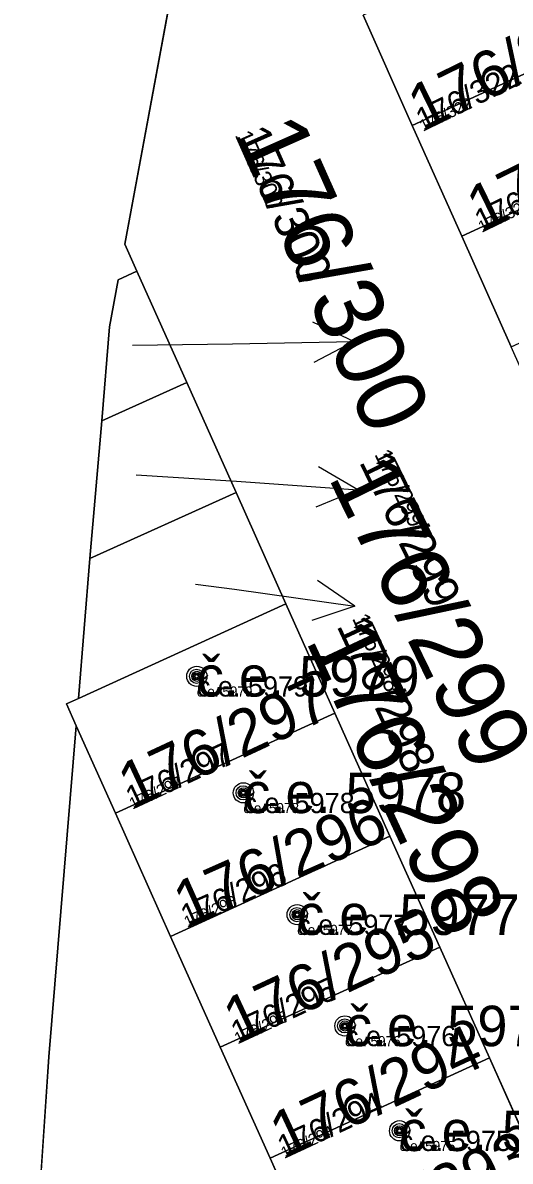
# Model space of a CAD drawing. Extents: x -759873 to -758487, y -975024 to -973516.
# Drawn here: x -759808.84 to -759796.8, y -974967.38 to -974939.25 of the extents above; entities that cross this region are included whole.
import ezdxf

# ---------------------------------------------------------------- set-up
doc = ezdxf.new("R2010")
doc.units = 0
for name, color, linetype in [('KAT_01_hranice KU', 7, 'Continuous'), ('KAT_02_hranice parcel', 7, 'Continuous'), ('KAT_03_1000_st čísla parcelní', 7, 'Continuous'), ('KAT_03_1000_čísla popisná', 7, 'Continuous'), ('KAT_03_250_st čísla parcelní', 7, 'Continuous'), ('KAT_03_250_čísla popisná', 7, 'Continuous'), ('KAT_03_500_st čísla parcelní', 7, 'Continuous'), ('KAT_03_500_čísla popisná', 7, 'Continuous'), ('KAT_07_1000_značky budov', 7, 'Continuous'), ('KAT_07_250_značky budov', 7, 'Continuous'), ('KAT_07_500_značky budov', 7, 'Continuous'), ('KAT_12_pomocná šipka', 7, 'Continuous'), ('KAT_14_plocha_budovy', 7, 'Continuous'), ('KAT_14_plocha_pozemek', 7, 'Continuous')]:
    doc.layers.add(name, color=color, linetype=linetype)

msp = doc.modelspace()

# ---------------------------------------------------------------- linework, layer by layer
at = {"layer": 'KAT_01_hranice KU'}
msp.add_lwpolyline([(-759803.85, -974931.39), (-759806.32, -974944.72), (-759806.02, -974945.39), (-759806.48, -974945.6), (-759806.7, -974946.76), (-759806.89, -974949.09), (-759807.18, -974952.49), (-759807.46, -974955.95), (-759807.76, -974956.08), (-759807.52, -974956.62), (-759808.2, -974964.8), (-759808.44, -974968.47), (-759808.84, -974973.45), (-759805, -974987.81), (-759801.16, -974994.22)], dxfattribs=at)
at = {"layer": 'KAT_02_hranice parcel'}
for p, q in [((-759806.32, -974944.72), (-759803.85, -974931.39)), ((-759799.22, -974941.79), (-759800.43, -974939.06)), ((-759794.01, -974939.39), (-759799.22, -974941.79)), ((-759797.99, -974944.52), (-759799.22, -974941.79)), ((-759792.78, -974942.12), (-759797.99, -974944.52)), ((-759796.77, -974947.26), (-759797.99, -974944.52)), ((-759806.02, -974945.39), (-759806.32, -974944.72)), ((-759806.48, -974945.6), (-759806.02, -974945.39)), ((-759806.02, -974945.39), (-759804.79, -974948.14)), ((-759804.79, -974948.14), (-759806.89, -974949.09)), ((-759804.79, -974948.14), (-759803.57, -974950.86)), ((-759807.18, -974952.49), (-759806.89, -974949.09)), ((-759803.57, -974950.86), (-759807.18, -974952.49)), ((-759803.57, -974950.86), (-759802.34, -974953.61)), ((-759807.46, -974955.95), (-759807.18, -974952.49)), ((-759802.34, -974953.61), (-759807.46, -974955.95)), ((-759802.34, -974953.61), (-759801.13, -974956.31)), ((-759807.76, -974956.08), (-759807.46, -974955.95)), ((-759807.52, -974956.62), (-759807.76, -974956.08)), ((-759801.13, -974956.31), (-759806.55, -974958.78)), ((-759801.13, -974956.31), (-759799.77, -974959.35)), ((-759808.2, -974964.8), (-759807.52, -974956.62)), ((-759806.55, -974958.78), (-759807.52, -974956.62)), ((-759805.19, -974961.83), (-759806.55, -974958.78)), ((-759799.77, -974959.35), (-759805.19, -974961.83)), ((-759799.77, -974959.35), (-759798.54, -974962.09)), ((-759803.96, -974964.56), (-759805.19, -974961.83)), ((-759798.54, -974962.09), (-759803.96, -974964.56)), ((-759798.54, -974962.09), (-759797.31, -974964.83)), ((-759802.73, -974967.31), (-759803.96, -974964.56)), ((-759808.44, -974968.47), (-759808.2, -974964.8)), ((-759797.31, -974964.83), (-759802.73, -974967.31)), ((-759797.31, -974964.83), (-759796.09, -974967.56)), ((-759801.51, -974970.04), (-759802.73, -974967.31))]:
    msp.add_line(p, q, dxfattribs=at)
msp.add_lwpolyline([(-759806.89, -974949.09), (-759806.7, -974946.76), (-759806.48, -974945.6)], dxfattribs=at)
at = {"layer": 'KAT_03_1000_čísla popisná'}
for centre in [(-759804.54, -974955.4), (-759803.39, -974958.28), (-759802.06, -974961.29), (-759800.88, -974964.04), (-759799.53, -974966.63)]:
    msp.add_circle(centre, 0.25, dxfattribs=at)
at = {"layer": 'KAT_03_250_čísla popisná'}
for centre in [(-759804.54, -974955.4), (-759803.39, -974958.28), (-759802.06, -974961.29), (-759800.88, -974964.04), (-759799.53, -974966.63)]:
    msp.add_circle(centre, 0.0625, dxfattribs=at)
at = {"layer": 'KAT_03_500_čísla popisná'}
for centre in [(-759804.54, -974955.4), (-759803.39, -974958.28), (-759802.06, -974961.29), (-759800.88, -974964.04), (-759799.53, -974966.63)]:
    msp.add_circle(centre, 0.125, dxfattribs=at)
at = {"layer": 'KAT_07_1000_značky budov'}
for centre in [(-759804.547, -974955.399), (-759803.397, -974958.279), (-759802.067, -974961.289), (-759800.887, -974964.039), (-759799.537, -974966.629)]:
    msp.add_circle(centre, 0.175, dxfattribs=at)
at = {"layer": 'KAT_07_250_značky budov'}
for centre in [(-759804.542, -974955.4), (-759803.392, -974958.28), (-759802.062, -974961.29), (-759800.882, -974964.04), (-759799.532, -974966.63)]:
    msp.add_circle(centre, 0.0437, dxfattribs=at)
at = {"layer": 'KAT_07_500_značky budov'}
for centre in [(-759804.543, -974955.4), (-759803.393, -974958.28), (-759802.063, -974961.29), (-759800.883, -974964.04), (-759799.533, -974966.63)]:
    msp.add_circle(centre, 0.0875, dxfattribs=at)
at = {"layer": 'KAT_12_pomocná šipka'}
for p, q in [((-759800.659, -974947.128), (-759801.67, -974946.644)), ((-759806.13, -974947.22), (-759803.66, -974947.18)), ((-759803.66, -974947.18), (-759800.659, -974947.128)), ((-759800.659, -974947.128), (-759801.652, -974947.646)), ((-759800.566, -974950.789), (-759801.53, -974950.22)), ((-759806.04, -974950.42), (-759803.56, -974950.58)), ((-759803.56, -974950.58), (-759800.566, -974950.789)), ((-759800.566, -974950.789), (-759801.6, -974951.219)), ((-759800.638, -974953.668), (-759801.56, -974953.032)), ((-759804.57, -974953.12), (-759803.61, -974953.25)), ((-759803.61, -974953.25), (-759800.638, -974953.668)), ((-759800.638, -974953.668), (-759801.7, -974954.024))]:
    msp.add_line(p, q, dxfattribs=at)
at = {"layer": 'KAT_14_plocha_budovy'}
for points in [[(-759799.22, -974941.79), (-759794.01, -974939.39), (-759795.23, -974936.66), (-759800.43, -974939.06)], [(-759797.99, -974944.52), (-759792.78, -974942.12), (-759794.01, -974939.39), (-759799.22, -974941.79)], [(-759797.99, -974944.52), (-759796.77, -974947.26), (-759791.55, -974944.86), (-759792.78, -974942.12)], [(-759807.52, -974956.62), (-759806.55, -974958.78), (-759801.13, -974956.31), (-759802.34, -974953.61), (-759807.46, -974955.95), (-759807.76, -974956.08)], [(-759806.55, -974958.78), (-759805.19, -974961.83), (-759799.77, -974959.35), (-759801.13, -974956.31)], [(-759805.19, -974961.83), (-759803.96, -974964.56), (-759798.54, -974962.09), (-759799.77, -974959.35)], [(-759803.96, -974964.56), (-759802.73, -974967.31), (-759797.31, -974964.83), (-759798.54, -974962.09)], [(-759802.73, -974967.31), (-759801.51, -974970.04), (-759796.09, -974967.56), (-759797.31, -974964.83)]]:
    msp.add_lwpolyline(points, close=True, dxfattribs=at)
at = {"layer": 'KAT_14_plocha_pozemek'}
for points in [[(-759803.85, -974931.39), (-759806.32, -974944.72), (-759806.02, -974945.39), (-759804.79, -974948.14), (-759803.57, -974950.86), (-759802.34, -974953.61), (-759801.13, -974956.31), (-759799.77, -974959.35), (-759798.54, -974962.09), (-759797.31, -974964.83), (-759796.09, -974967.56), (-759794.86, -974970.29), (-759793.64, -974973.01), (-759792.42, -974975.74), (-759791.19, -974978.48), (-759789.97, -974981.21), (-759788.74, -974983.95), (-759787.51, -974986.7), (-759786.29, -974989.41), (-759785.07, -974992.14)], [(-759775.98, -974993.84), (-759777.21, -974991.09), (-759778.44, -974988.35), (-759779.65, -974985.62), (-759780.87, -974982.88), (-759782.1, -974980.14), (-759783.34, -974977.36), (-759784.55, -974974.65), (-759785.77, -974971.91), (-759786.99, -974969.17), (-759788.22, -974966.42), (-759789.44, -974963.68), (-759790.67, -974960.93), (-759791.89, -974958.2), (-759793.12, -974955.45), (-759794.33, -974952.73), (-759795.55, -974950.01), (-759796.77, -974947.26), (-759797.99, -974944.52), (-759799.22, -974941.79), (-759800.43, -974939.06)], [(-759790.47, -974994.66), (-759791.7, -974991.92), (-759792.91, -974989.21), (-759794.15, -974986.46), (-759795.38, -974983.71), (-759796.6, -974980.98), (-759797.83, -974978.23), (-759799.06, -974975.51), (-759800.28, -974972.78), (-759801.51, -974970.04), (-759802.73, -974967.31), (-759803.96, -974964.56), (-759805.19, -974961.83), (-759806.55, -974958.78), (-759807.52, -974956.62), (-759808.2, -974964.8), (-759808.44, -974968.47), (-759801.9, -974982.51), (-759786.86, -975015.6)]]:
    msp.add_lwpolyline(points, dxfattribs=at)
for points in [[(-759800.43, -974939.06), (-759799.22, -974941.79), (-759794.01, -974939.39), (-759795.23, -974936.66)], [(-759799.22, -974941.79), (-759797.99, -974944.52), (-759792.78, -974942.12), (-759794.01, -974939.39)], [(-759797.99, -974944.52), (-759796.77, -974947.26), (-759791.55, -974944.86), (-759792.78, -974942.12)], [(-759806.89, -974949.09), (-759804.79, -974948.14), (-759806.02, -974945.39), (-759806.48, -974945.6), (-759806.7, -974946.76)], [(-759806.89, -974949.09), (-759807.18, -974952.49), (-759803.57, -974950.86), (-759804.79, -974948.14)], [(-759807.46, -974955.95), (-759802.34, -974953.61), (-759803.57, -974950.86), (-759807.18, -974952.49)], [(-759807.76, -974956.08), (-759807.52, -974956.62), (-759806.55, -974958.78), (-759801.13, -974956.31), (-759802.34, -974953.61), (-759807.46, -974955.95)], [(-759806.55, -974958.78), (-759805.19, -974961.83), (-759799.77, -974959.35), (-759801.13, -974956.31)], [(-759805.19, -974961.83), (-759803.96, -974964.56), (-759798.54, -974962.09), (-759799.77, -974959.35)], [(-759803.96, -974964.56), (-759802.73, -974967.31), (-759797.31, -974964.83), (-759798.54, -974962.09)], [(-759802.73, -974967.31), (-759801.51, -974970.04), (-759796.09, -974967.56), (-759797.31, -974964.83)]]:
    msp.add_lwpolyline(points, close=True, dxfattribs=at)

# ---------------------------------------------------------------- texts
at = {"layer": 'KAT_03_1000_st čísla parcelní'}
for s, height, rotation, p in [('176/322', 1.14, 26, (-759798.95, -974941.942)), ('176/321', 1.14, 26, (-759797.5, -974944.442)), ('176/300', 1.7, 294, (-759803.606, -974942.025)), ('176/299', 1.7, 296, (-759801.306, -974950.472)), ('176/298', 1.7, 295, (-759801.867, -974954.507)), ('176/297', 1.14, 25, (-759806.129, -974958.696)), ('176/296', 1.14, 24, (-759804.778, -974961.62)), ('176/295', 1.14, 25, (-759803.529, -974964.496)), ('176/294', 1.14, 25, (-759802.379, -974967.326)), ('176/293', 1.14, 25, (-759801.119, -974969.936))]:
    msp.add_text(s, height=height, rotation=rotation, dxfattribs=at).set_placement(p)
at = {"layer": 'KAT_03_1000_čísla popisná'}
for s, p in [('č.e. 5979', (-759804.54, -974955.9)), ('č.e. 5978', (-759803.39, -974958.78)), ('č.e. 5977', (-759802.06, -974961.79)), ('č.e. 5976', (-759800.88, -974964.54)), ('č.e. 5975', (-759799.53, -974967.13))]:
    msp.add_text(s, height=1, dxfattribs=at).set_placement(p)
at = {"layer": 'KAT_03_250_st čísla parcelní'}
for s, height, rotation, p in [('176/322', 0.285, 26, (-759798.95, -974941.942)), ('176/300', 0.425, 294, (-759803.606, -974942.025)), ('176/321', 0.285, 26, (-759797.5, -974944.442)), ('176/299', 0.425, 296, (-759800.16, -974949.913)), ('176/298', 0.425, 295, (-759800.711, -974953.968)), ('176/297', 0.285, 25, (-759806.129, -974958.696)), ('176/296', 0.285, 24, (-759804.778, -974961.62)), ('176/295', 0.285, 25, (-759803.529, -974964.496)), ('176/294', 0.285, 25, (-759802.379, -974967.326))]:
    msp.add_text(s, height=height, rotation=rotation, dxfattribs=at).set_placement(p)
at = {"layer": 'KAT_03_250_čísla popisná'}
for s, p in [('č.e. 5979', (-759804.54, -974955.9)), ('č.e. 5978', (-759803.39, -974958.78)), ('č.e. 5977', (-759802.06, -974961.79)), ('č.e. 5976', (-759800.88, -974964.54)), ('č.e. 5975', (-759799.53, -974967.13))]:
    msp.add_text(s, height=0.25, dxfattribs=at).set_placement(p)
at = {"layer": 'KAT_03_500_st čísla parcelní'}
for s, height, rotation, p in [('176/322', 0.57, 26, (-759798.95, -974941.942)), ('176/300', 0.85, 294, (-759803.606, -974942.025)), ('176/321', 0.57, 26, (-759797.5, -974944.442)), ('176/299', 0.85, 296, (-759800.542, -974950.099)), ('176/298', 0.85, 295, (-759801.097, -974954.148)), ('176/297', 0.57, 25, (-759806.129, -974958.696)), ('176/296', 0.57, 24, (-759804.778, -974961.62)), ('176/295', 0.57, 25, (-759803.529, -974964.496)), ('176/294', 0.57, 25, (-759802.379, -974967.326))]:
    msp.add_text(s, height=height, rotation=rotation, dxfattribs=at).set_placement(p)
at = {"layer": 'KAT_03_500_čísla popisná'}
for s, p in [('č.e. 5979', (-759804.54, -974955.9)), ('č.e. 5978', (-759803.39, -974958.78)), ('č.e. 5977', (-759802.06, -974961.79)), ('č.e. 5976', (-759800.88, -974964.54)), ('č.e. 5975', (-759799.53, -974967.13))]:
    msp.add_text(s, height=0.5, dxfattribs=at).set_placement(p)

doc.saveas('drawing.dxf')
